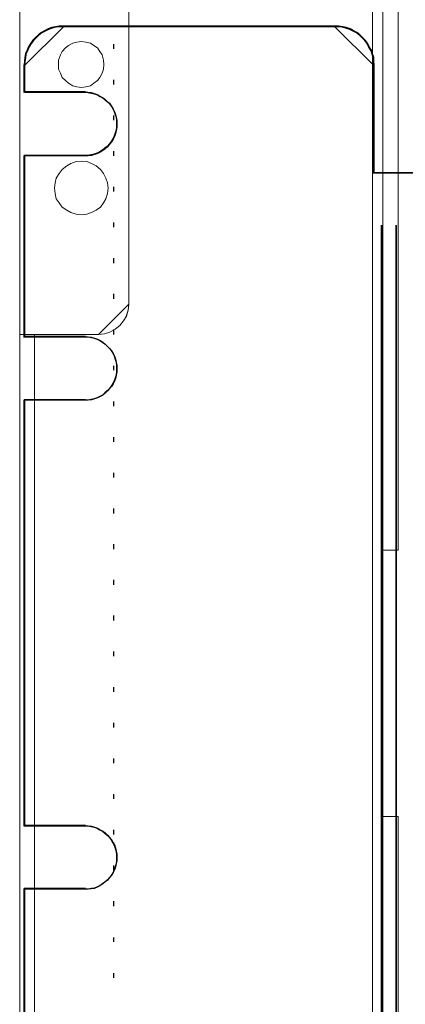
# Model space of a CAD drawing. Header units: millimetres. Extents: x -1290 to 1795, y -4192 to -1311.
# Tile 267 of 656: x 1404 to 1412, y -3753 to -3733. Entities that reach past the tile are written whole.
import ezdxf

# ---------------------------------------------------------------- set-up
doc = ezdxf.new("R2010")
doc.units = ezdxf.units.MM
doc.layers.add('30', color=7, linetype='Continuous')
doc.layers.add('51', color=7, linetype='Continuous')
doc.layers.add('Aparatura', color=7, linetype='Continuous', lineweight=13)

# ---------------------------------------------------------------- blocks, each defined once
blk = doc.blocks.new('*U249')
at = {"layer": '51', "color": 255}
for points in [[(86.334228, -666.48655), (86.334228, -666.976683)], [(86.334228, -670.127538), (86.334228, -670.617671)], [(86.334228, -673.770321), (86.334228, -674.260454)], [(86.334228, -677.411309), (86.334228, -677.901442)], [(86.334228, -681.054092), (86.334228, -681.544225)], [(86.334228, -684.69508), (86.334228, -685.185213)], [(86.334228, -688.336068), (86.334228, -688.826201)], [(86.334228, -691.978851), (86.334228, -692.468984)], [(86.334228, -695.619839), (86.334228, -696.109972)], [(86.334228, -699.305711), (86.334228, -699.752756)], [(86.334228, -702.948494), (86.334228, -703.438627)], [(86.334228, -706.589482), (86.334228, -707.079615)], [(86.334228, -710.232266), (86.334228, -710.722399)], [(86.334228, -713.873254), (86.334228, -714.363387)], [(86.334228, -717.516037), (86.334228, -718.00617)], [(86.334228, -721.157025), (86.334228, -721.647158)], [(86.334228, -724.798013), (86.334228, -725.288146)], [(86.334228, -728.440796), (86.334228, -728.930929)], [(86.334228, -732.081784), (86.334228, -732.571917)], [(86.334228, -735.724567), (86.334228, -736.2147)], [(86.334228, -739.365555), (86.334228, -739.855688)], [(86.334228, -743.008339), (86.334228, -743.498472)], [(86.334228, -746.649326), (86.334228, -747.139459)], [(86.334228, -750.290314), (86.334228, -750.780447)], [(86.334228, -753.933098), (86.334228, -754.423231)], [(86.334228, -757.61897), (86.334228, -758.064219)], [(86.334228, -761.259958), (86.334228, -761.751886)]]:
    blk.add_lwpolyline(points, dxfattribs=at)
blk = doc.blocks.new('*U250')
at = {"layer": '30', "color": 7}
for points in [[(81.302512, -664.671442), (80.883501, -664.671442), (80.511046, -664.717956), (80.092035, -664.810985), (79.71958, -664.950527), (79.347126, -665.136584), (79.021228, -665.322641), (78.695331, -665.555212), (78.41599, -665.834298), (78.136649, -666.113383), (77.903865, -666.438983), (77.671081, -666.811097), (77.53141, -667.183211), (77.345183, -667.555325), (77.298626, -667.927439), (77.252069, -668.299553), (77.205513, -668.718181), (81.302512, -664.671442)], [(81.207608, -664.671442), (108.951884, -664.671442), (81.207608, -664.671442)], [(112.952188, -668.718181), (112.905631, -668.299553), (112.905631, -667.927439), (112.765961, -667.555325), (112.672847, -667.183211), (112.440063, -666.811097), (112.253836, -666.438983), (112.021052, -666.113383), (111.741711, -665.834298), (111.46237, -665.555212), (111.136472, -665.322641), (110.810575, -665.136584), (110.43812, -664.950527), (110.019109, -664.810985), (109.693211, -664.717956), (109.227643, -664.671442), (108.855189, -664.671442), (112.952188, -668.718181)], [(77.205513, -668.623027), (77.205513, -671.443536), (77.205513, -668.623027)], [(112.857284, -679.709368), (112.857284, -668.623027), (112.857284, -679.709368)], [(83.48531, -671.348382), (77.205513, -671.348382), (83.48531, -671.348382)], [(77.205513, -677.842195), (83.48531, -677.842195), (77.205513, -677.842195)], [(77.205513, -677.842195), (77.205513, -696.420569), (77.205513, -677.842195)], [(114.954131, -679.612419), (112.857284, -679.612419), (114.954131, -679.612419)], [(116.954283, -679.612419), (114.857436, -679.612419), (116.954283, -679.612419)], [(113.675609, -684.971565), (113.675609, -686.066734), (113.675609, -684.971565)], [(115.176171, -684.971565), (115.176171, -686.066734), (115.176171, -684.971565)], [(113.675609, -767.902786), (113.675609, -685.97158), (113.675609, -767.902786)], [(115.176171, -767.902786), (115.176171, -685.97158), (115.176171, -767.902786)], [(83.48531, -696.325415), (77.205513, -696.325415), (83.48531, -696.325415)], [(77.205513, -702.774345), (83.48531, -702.774345), (77.205513, -702.774345)], [(77.205513, -702.774345), (77.205513, -746.284869), (77.205513, -702.774345)], [(77.205513, -746.189715), (83.48531, -746.189715), (77.205513, -746.189715)], [(83.48531, -752.638644), (77.205513, -752.638644), (83.48531, -752.638644)], [(77.205513, -752.638644), (77.205513, -771.217018), (77.205513, -752.638644)]]:
    blk.add_lwpolyline(points, close=True, dxfattribs=at)
for points in [[(116.954283, -679.62455), (114.948611, -679.62455), (112.942939, -679.62455), (112.942939, -668.625607), (112.897356, -668.216556), (112.897356, -667.852954), (112.760605, -667.489353), (112.669438, -667.125751), (112.441521, -666.76215), (112.259187, -666.398549), (112.03127, -666.080397), (111.757769, -665.807696), (111.484269, -665.534995), (111.165184, -665.307744), (110.8461, -665.125944), (110.481433, -664.944143), (110.071182, -664.807792), (109.752097, -664.716892), (109.296263, -664.671442), (108.931595, -664.671442), (81.216856, -664.671442), (80.806605, -664.671442), (80.441938, -664.716892), (80.031687, -664.807792), (79.667019, -664.944143), (79.302351, -665.125944), (78.983267, -665.307744), (78.664183, -665.534995), (78.390682, -665.807696), (78.117182, -666.080397), (77.889264, -666.398549), (77.661347, -666.76215), (77.524597, -667.125751), (77.342263, -667.489353), (77.29668, -667.852954), (77.251096, -668.216556), (77.205513, -668.625607), (77.205513, -671.352618), (83.404862, -671.352618), (83.723946, -671.398068), (84.04303, -671.443518), (84.362115, -671.534418), (84.681199, -671.625319), (84.9547, -671.807119), (85.2282, -671.94347), (85.456117, -672.125271), (85.684035, -672.352522), (85.911952, -672.534322), (86.094286, -672.807023), (86.27662, -673.079724), (86.41337, -673.352425), (86.504537, -673.670577), (86.595704, -673.943278), (86.641287, -674.261429), (86.641287, -674.62503), (86.641287, -674.943182), (86.595704, -675.261333), (86.504537, -675.579484), (86.41337, -675.897635), (86.27662, -676.170336), (86.094286, -676.443037), (85.911952, -676.670288), (85.684035, -676.942989), (85.456117, -677.12479), (85.2282, -677.306591), (84.9547, -677.488391), (84.681199, -677.624742), (84.362115, -677.715642), (84.04303, -677.806543), (83.723946, -677.851993), (83.404862, -677.851993), (77.205513, -677.851993), (77.205513, -696.350214), (83.404862, -696.350214), (83.723946, -696.350214), (84.04303, -696.395665), (84.362115, -696.486565), (84.681199, -696.577465), (84.9547, -696.713816), (85.2282, -696.895617), (85.456117, -697.077417), (85.684035, -697.304668), (85.911952, -697.531919), (86.094286, -697.75917), (86.27662, -698.031871), (86.41337, -698.304572), (86.504537, -698.622723), (86.595704, -698.940874), (86.641287, -699.259026), (86.641287, -699.577177), (86.641287, -699.895328), (86.595704, -700.25893), (86.504537, -700.577081), (86.41337, -700.849782), (86.27662, -701.122483), (86.094286, -701.395184), (85.911952, -701.622435), (85.684035, -701.849686), (85.456117, -702.076937), (85.2282, -702.304188), (84.9547, -702.440538), (84.681199, -702.576889), (84.362115, -702.667789), (84.04303, -702.758689), (83.723946, -702.804139), (83.404862, -702.804139), (77.205513, -702.804139), (77.205513, -746.254508), (83.404862, -746.254508), (83.404862, -746.254508), (83.723946, -746.254508), (84.04303, -746.299958), (84.362115, -746.390858), (84.681199, -746.481758), (84.9547, -746.663559), (85.2282, -746.79991), (85.456117, -746.98171), (85.684035, -747.208961), (85.911952, -747.436212), (86.094286, -747.663463), (86.27662, -747.981614), (86.41337, -748.208865), (86.504537, -748.527016), (86.595704, -748.845168), (86.641287, -749.163319), (86.641287, -749.48147), (86.641287, -749.799621), (86.595704, -750.117773), (86.504537, -750.435924), (86.41337, -750.754075), (86.27662, -751.026776), (86.094286, -751.299477), (85.911952, -751.526728), (85.684035, -751.799429), (85.456117, -751.98123), (85.2282, -752.16303), (84.9547, -752.344831), (84.681199, -752.481182), (84.362115, -752.617532), (84.04303, -752.662982), (83.723946, -752.708433), (83.404862, -752.708433), (77.205513, -752.708433), (77.205513, -771.206654)], [(116.954283, -679.62455), (114.948611, -679.62455), (112.942939, -679.62455), (112.942939, -668.625607), (112.897356, -668.216556), (112.897356, -667.852954), (112.760605, -667.489353), (112.669438, -667.125751), (112.441521, -666.76215), (112.259187, -666.398549), (112.03127, -666.080397), (111.757769, -665.807696), (111.484269, -665.534995), (111.165184, -665.307744), (110.8461, -665.125944), (110.481433, -664.944143), (110.071182, -664.807792), (109.752097, -664.716892), (109.296263, -664.671442), (108.931595, -664.671442), (81.216856, -664.671442), (80.806605, -664.671442), (80.441938, -664.716892), (80.031687, -664.807792), (79.667019, -664.944143), (79.302351, -665.125944), (78.983267, -665.307744), (78.664183, -665.534995), (78.390682, -665.807696), (78.117182, -666.080397), (77.889264, -666.398549), (77.661347, -666.76215), (77.524597, -667.125751), (77.342263, -667.489353), (77.29668, -667.852954), (77.251096, -668.216556), (77.205513, -668.625607), (77.205513, -671.352618), (83.404862, -671.352618), (83.723946, -671.398068), (84.04303, -671.443518), (84.362115, -671.534418), (84.681199, -671.625319), (84.9547, -671.807119), (85.2282, -671.94347), (85.456117, -672.125271), (85.684035, -672.352522), (85.911952, -672.534322), (86.094286, -672.807023), (86.27662, -673.079724), (86.41337, -673.352425), (86.504537, -673.670577), (86.595704, -673.943278), (86.641287, -674.261429), (86.641287, -674.62503), (86.641287, -674.943182), (86.595704, -675.261333), (86.504537, -675.579484), (86.41337, -675.897635), (86.27662, -676.170336), (86.094286, -676.443037), (85.911952, -676.670288), (85.684035, -676.942989), (85.456117, -677.12479), (85.2282, -677.306591), (84.9547, -677.488391), (84.681199, -677.624742), (84.362115, -677.715642), (84.04303, -677.806543), (83.723946, -677.851993), (83.404862, -677.851993), (77.205513, -677.851993), (77.205513, -696.350214), (83.404862, -696.350214), (83.723946, -696.350214), (84.04303, -696.395665), (84.362115, -696.486565), (84.681199, -696.577465), (84.9547, -696.713816), (85.2282, -696.895617), (85.456117, -697.077417), (85.684035, -697.304668), (85.911952, -697.531919), (86.094286, -697.75917), (86.27662, -698.031871), (86.41337, -698.304572), (86.504537, -698.622723), (86.595704, -698.940874), (86.641287, -699.259026), (86.641287, -699.577177), (86.641287, -699.895328), (86.595704, -700.25893), (86.504537, -700.577081), (86.41337, -700.849782), (86.27662, -701.122483), (86.094286, -701.395184), (85.911952, -701.622435), (85.684035, -701.849686), (85.456117, -702.076937), (85.2282, -702.304188), (84.9547, -702.440538), (84.681199, -702.576889), (84.362115, -702.667789), (84.04303, -702.758689), (83.723946, -702.804139), (83.404862, -702.804139), (77.205513, -702.804139), (77.205513, -746.254508), (83.404862, -746.254508), (83.404862, -746.254508), (83.723946, -746.254508), (84.04303, -746.299958), (84.362115, -746.390858), (84.681199, -746.481758), (84.9547, -746.663559), (85.2282, -746.79991), (85.456117, -746.98171), (85.684035, -747.208961), (85.911952, -747.436212), (86.094286, -747.663463), (86.27662, -747.981614), (86.41337, -748.208865), (86.504537, -748.527016), (86.595704, -748.845168), (86.641287, -749.163319), (86.641287, -749.48147), (86.641287, -749.799621), (86.595704, -750.117773), (86.504537, -750.435924), (86.41337, -750.754075), (86.27662, -751.026776), (86.094286, -751.299477), (85.911952, -751.526728), (85.684035, -751.799429), (85.456117, -751.98123), (85.2282, -752.16303), (84.9547, -752.344831), (84.681199, -752.481182), (84.362115, -752.617532), (84.04303, -752.662982), (83.723946, -752.708433), (83.404862, -752.708433), (77.205513, -752.708433), (77.205513, -771.206654)], [(116.907726, -679.659573), (114.906752, -679.659573), (112.905779, -679.659573), (112.905779, -668.669204), (112.860302, -668.260471), (112.860302, -667.897153), (112.723872, -667.533835), (112.632919, -667.170517), (112.405536, -666.807199), (112.223629, -666.443882), (111.996246, -666.125978), (111.723386, -665.85349), (111.450526, -665.581001), (111.132189, -665.353928), (110.813852, -665.172269), (110.450039, -664.99061), (110.040749, -664.854365), (109.722412, -664.763536), (109.267645, -664.718121), (108.903832, -664.718121), (81.254016, -664.718121), (80.844726, -664.718121), (80.480913, -664.763536), (80.071623, -664.854365), (79.70781, -664.99061), (79.343996, -665.172269), (79.02566, -665.353928), (78.707323, -665.581001), (78.434463, -665.85349), (78.161603, -666.125978), (77.93422, -666.443882), (77.706836, -666.807199), (77.570406, -667.170517), (77.388499, -667.533835), (77.343023, -667.897153), (77.297546, -668.260471), (77.252069, -668.669204), (77.252069, -671.394089), (83.436897, -671.394089), (83.755233, -671.439504), (84.07357, -671.484918), (84.391907, -671.575748), (84.710243, -671.666577), (84.983103, -671.848236), (85.255963, -671.98448), (85.483347, -672.166139), (85.71073, -672.393213), (85.938114, -672.574872), (86.12002, -672.847361), (86.301927, -673.119849), (86.438357, -673.392338), (86.52931, -673.710241), (86.620264, -673.982729), (86.66574, -674.300633), (86.66574, -674.66395), (86.66574, -674.981854), (86.620264, -675.299757), (86.52931, -675.61766), (86.438357, -675.935563), (86.301927, -676.208052), (86.12002, -676.48054), (85.938114, -676.707614), (85.71073, -676.980103), (85.483347, -677.161761), (85.255963, -677.34342), (84.983103, -677.525079), (84.710243, -677.661324), (84.391907, -677.752153), (84.07357, -677.842983), (83.755233, -677.888397), (83.436897, -677.888397), (77.252069, -677.888397), (77.252069, -696.372199), (83.436897, -696.372199), (83.755233, -696.372199), (84.07357, -696.417614), (84.391907, -696.508443), (84.710243, -696.599273), (84.983103, -696.735517), (85.255963, -696.917176), (85.483347, -697.098835), (85.71073, -697.325909), (85.938114, -697.552982), (86.12002, -697.780056), (86.301927, -698.052545), (86.438357, -698.325033), (86.52931, -698.642936), (86.620264, -698.960839), (86.66574, -699.278743), (86.66574, -699.596646), (86.66574, -699.914549), (86.620264, -700.277867), (86.52931, -700.59577), (86.438357, -700.868259), (86.301927, -701.140747), (86.12002, -701.413236), (85.938114, -701.640309), (85.71073, -701.867383), (85.483347, -702.094457), (85.255963, -702.321531), (84.983103, -702.457775), (84.710243, -702.594019), (84.391907, -702.684849), (84.07357, -702.775678), (83.755233, -702.821093), (83.436897, -702.821093), (77.252069, -702.821093), (77.252069, -746.23759), (83.436897, -746.23759), (83.436897, -746.23759), (83.755233, -746.23759), (84.07357, -746.283004), (84.391907, -746.373834), (84.710243, -746.464663), (84.983103, -746.646322), (85.255963, -746.782567), (85.483347, -746.964226), (85.71073, -747.191299), (85.938114, -747.418373), (86.12002, -747.645447), (86.301927, -747.96335), (86.438357, -748.190424), (86.52931, -748.508327), (86.620264, -748.82623), (86.66574, -749.144133), (86.66574, -749.462037), (86.66574, -749.77994), (86.620264, -750.097843), (86.52931, -750.415746), (86.438357, -750.733649), (86.301927, -751.006138), (86.12002, -751.278626), (85.938114, -751.5057), (85.71073, -751.778189), (85.483347, -751.959848), (85.255963, -752.141507), (84.983103, -752.323166), (84.710243, -752.45941), (84.391907, -752.595654), (84.07357, -752.641069), (83.755233, -752.686484), (83.436897, -752.686484), (77.252069, -752.686484), (77.252069, -771.170285)]]:
    blk.add_lwpolyline(points, dxfattribs=at)

msp = doc.modelspace()

# ---------------------------------------------------------------- linework, layer by layer
at = {"layer": 'Aparatura', "color": 7, "lineweight": 13}
for points in [[(1411.541, -3611.293), (1411.541, -3758.443)], [(1411.747, -3753.116), (1411.747, -3751.192), (1411.747, -3748.967), (1411.747, -3743.532), (1411.747, -3741.307), (1411.747, -3739.588), (1411.747, -3739.383), (1411.747, -3722.825)], [(1411.747, -3753.116), (1411.747, -3751.192), (1411.747, -3748.967), (1411.747, -3743.532), (1411.747, -3741.307), (1411.747, -3739.588), (1411.747, -3739.383), (1411.747, -3722.825)], [(1411.747, -3753.116), (1411.747, -3751.192), (1411.747, -3748.967), (1411.747, -3743.532), (1411.747, -3741.307), (1411.747, -3739.588), (1411.747, -3739.383), (1411.747, -3722.825)], [(1404.336, -3723.077), (1404.336, -3739.131), (1404.637, -3739.131), (1404.733, -3739.131), (1405.948, -3739.131), (1406.068, -3739.119), (1406.177, -3739.083), (1406.285, -3739.023), (1406.381, -3738.951), (1406.453, -3738.855), (1406.514, -3738.758), (1406.55, -3738.638), (1406.562, -3738.518), (1406.562, -3723.691)], [(1404.336, -3723.077), (1404.336, -3739.131), (1404.637, -3739.131), (1404.733, -3739.131), (1405.948, -3739.131), (1406.068, -3739.119), (1406.177, -3739.083), (1406.285, -3739.023), (1406.381, -3738.951), (1406.453, -3738.855), (1406.514, -3738.758), (1406.55, -3738.638), (1406.562, -3738.518), (1406.562, -3723.691)], [(1406.561, -3723.691), (1406.561, -3738.518), (1406.549, -3738.638), (1406.513, -3738.758), (1406.453, -3738.854), (1406.381, -3738.951), (1406.285, -3739.023), (1406.176, -3739.083), (1406.068, -3739.119), (1405.948, -3739.131), (1404.733, -3739.131), (1404.636, -3739.131), (1404.636, -3753.621)], [(1406.561, -3723.691), (1406.561, -3738.518), (1406.549, -3738.638), (1406.513, -3738.758), (1406.453, -3738.854), (1406.381, -3738.951), (1406.285, -3739.023), (1406.176, -3739.083), (1406.068, -3739.119), (1405.948, -3739.131), (1404.733, -3739.131), (1404.636, -3739.131), (1404.636, -3753.621)], [(1406.561, -3723.691), (1406.561, -3738.518), (1406.549, -3738.638), (1406.513, -3738.758), (1406.453, -3738.854), (1406.381, -3738.951), (1406.285, -3739.023), (1406.176, -3739.083), (1406.068, -3739.119), (1405.948, -3739.131), (1404.733, -3739.131), (1404.636, -3739.131), (1404.636, -3753.621)]]:
    msp.add_lwpolyline(points, dxfattribs=at)
for points in [[(1543.028, -3758.443), (1411.541, -3758.443), (1411.541, -3611.293), (1543.028, -3611.293), (1543.028, -3758.443)], [(1412.06, -3743.532), (1412.06, -3741.308), (1412.06, -3739.588), (1412.06, -3739.384), (1412.06, -3722.825), (1412.06, -3722.633), (1412.06, -3718.688), (1411.747, -3718.688), (1411.747, -3722.633), (1411.747, -3722.825), (1411.747, -3739.384), (1411.747, -3739.588), (1411.747, -3741.308), (1411.747, -3743.532), (1412.06, -3743.532)], [(1412.06, -3743.532), (1412.06, -3741.308), (1412.06, -3739.588), (1412.06, -3739.384), (1412.06, -3722.825), (1412.06, -3722.633), (1412.06, -3718.688), (1411.747, -3718.688), (1411.747, -3722.633), (1411.747, -3722.825), (1411.747, -3739.384), (1411.747, -3739.588), (1411.747, -3741.308), (1411.747, -3743.532), (1412.06, -3743.532)], [(1412.06, -3743.532), (1412.06, -3741.308), (1412.06, -3739.588), (1412.06, -3739.384), (1412.06, -3722.825), (1412.06, -3722.633), (1412.06, -3718.688), (1411.747, -3718.688), (1411.747, -3722.633), (1411.747, -3722.825), (1411.747, -3739.384), (1411.747, -3739.588), (1411.747, -3741.308), (1411.747, -3743.532), (1412.06, -3743.532)], [(1411.747, -3739.384), (1411.747, -3722.825), (1411.747, -3739.384)], [(1412.059, -3739.384), (1412.059, -3722.825), (1412.059, -3739.384)], [(1404.336, -3723.077), (1404.336, -3739.131), (1404.336, -3723.077)], [(1406.561, -3723.691), (1406.561, -3738.518), (1406.561, -3723.691)], [(1406.056, -3733.624), (1406.044, -3733.539), (1406.02, -3733.431), (1405.972, -3733.359), (1405.924, -3733.287), (1405.852, -3733.239), (1405.78, -3733.19), (1405.683, -3733.166), (1405.599, -3733.154), (1405.503, -3733.166), (1405.419, -3733.19), (1405.334, -3733.239), (1405.274, -3733.287), (1405.202, -3733.359), (1405.166, -3733.431), (1405.13, -3733.539), (1405.13, -3733.624), (1405.13, -3733.72), (1405.166, -3733.804), (1405.202, -3733.888), (1405.274, -3733.948), (1405.334, -3734.008), (1405.419, -3734.057), (1405.503, -3734.081), (1405.599, -3734.093), (1405.683, -3734.081), (1405.78, -3734.057), (1405.852, -3734.008), (1405.924, -3733.948), (1405.972, -3733.888), (1406.02, -3733.804), (1406.044, -3733.72), (1406.056, -3733.624)], [(1405.599, -3734.093), (1405.683, -3734.081), (1405.78, -3734.057), (1405.852, -3734.008), (1405.924, -3733.948), (1405.972, -3733.888), (1406.02, -3733.804), (1406.044, -3733.72), (1406.056, -3733.624), (1406.044, -3733.539), (1406.02, -3733.431), (1405.972, -3733.359), (1405.924, -3733.287), (1405.852, -3733.239), (1405.78, -3733.19), (1405.683, -3733.166), (1405.599, -3733.154), (1405.503, -3733.166), (1405.419, -3733.19), (1405.334, -3733.239), (1405.274, -3733.287), (1405.202, -3733.359), (1405.166, -3733.431), (1405.13, -3733.539), (1405.13, -3733.624), (1405.13, -3733.72), (1405.166, -3733.804), (1405.202, -3733.888), (1405.274, -3733.948), (1405.334, -3734.008), (1405.419, -3734.057), (1405.503, -3734.081), (1405.599, -3734.093)], [(1405.599, -3734.093), (1405.683, -3734.081), (1405.78, -3734.057), (1405.852, -3734.008), (1405.924, -3733.948), (1405.972, -3733.888), (1406.02, -3733.804), (1406.044, -3733.72), (1406.056, -3733.624), (1406.044, -3733.539), (1406.02, -3733.431), (1405.972, -3733.359), (1405.924, -3733.287), (1405.852, -3733.239), (1405.78, -3733.19), (1405.683, -3733.166), (1405.599, -3733.154), (1405.503, -3733.166), (1405.419, -3733.19), (1405.334, -3733.239), (1405.274, -3733.287), (1405.202, -3733.359), (1405.166, -3733.431), (1405.13, -3733.539), (1405.13, -3733.624), (1405.13, -3733.72), (1405.166, -3733.804), (1405.202, -3733.888), (1405.274, -3733.948), (1405.334, -3734.008), (1405.419, -3734.057), (1405.503, -3734.081), (1405.599, -3734.093)], [(1405.599, -3734.093), (1405.683, -3734.081), (1405.78, -3734.057), (1405.852, -3734.008), (1405.924, -3733.948), (1405.972, -3733.888), (1406.02, -3733.804), (1406.044, -3733.72), (1406.056, -3733.624), (1406.044, -3733.539), (1406.02, -3733.431), (1405.972, -3733.359), (1405.924, -3733.287), (1405.852, -3733.239), (1405.78, -3733.19), (1405.683, -3733.166), (1405.599, -3733.154), (1405.503, -3733.166), (1405.419, -3733.19), (1405.334, -3733.239), (1405.274, -3733.287), (1405.202, -3733.359), (1405.166, -3733.431), (1405.13, -3733.539), (1405.13, -3733.624), (1405.13, -3733.72), (1405.166, -3733.804), (1405.202, -3733.888), (1405.274, -3733.948), (1405.334, -3734.008), (1405.419, -3734.057), (1405.503, -3734.081), (1405.599, -3734.093)], [(1405.599, -3733.154), (1405.683, -3733.166), (1405.78, -3733.19), (1405.852, -3733.239), (1405.924, -3733.287), (1405.972, -3733.359), (1406.02, -3733.431), (1406.044, -3733.539), (1406.056, -3733.624), (1406.044, -3733.72), (1406.02, -3733.804), (1405.972, -3733.888), (1405.924, -3733.948), (1405.852, -3734.008), (1405.78, -3734.057), (1405.683, -3734.081), (1405.599, -3734.093), (1405.503, -3734.081), (1405.419, -3734.057), (1405.334, -3734.008), (1405.274, -3733.948), (1405.202, -3733.888), (1405.166, -3733.804), (1405.13, -3733.72), (1405.13, -3733.624), (1405.13, -3733.539), (1405.166, -3733.431), (1405.202, -3733.359), (1405.274, -3733.287), (1405.334, -3733.239), (1405.419, -3733.19), (1405.503, -3733.166), (1405.599, -3733.154)], [(1405.599, -3733.154), (1405.683, -3733.166), (1405.78, -3733.19), (1405.852, -3733.239), (1405.924, -3733.287), (1405.972, -3733.359), (1406.02, -3733.431), (1406.044, -3733.539), (1406.056, -3733.624), (1406.044, -3733.72), (1406.02, -3733.804), (1405.972, -3733.888), (1405.924, -3733.948), (1405.852, -3734.008), (1405.78, -3734.057), (1405.683, -3734.081), (1405.599, -3734.093), (1405.503, -3734.081), (1405.419, -3734.057), (1405.334, -3734.008), (1405.274, -3733.948), (1405.202, -3733.888), (1405.166, -3733.804), (1405.13, -3733.72), (1405.13, -3733.624), (1405.13, -3733.539), (1405.166, -3733.431), (1405.202, -3733.359), (1405.274, -3733.287), (1405.334, -3733.239), (1405.419, -3733.19), (1405.503, -3733.166), (1405.599, -3733.154)], [(1406.141, -3736.149), (1406.129, -3736.041), (1406.092, -3735.944), (1406.044, -3735.848), (1405.984, -3735.764), (1405.9, -3735.692), (1405.804, -3735.643), (1405.707, -3735.607), (1405.599, -3735.595), (1405.491, -3735.607), (1405.383, -3735.643), (1405.298, -3735.692), (1405.202, -3735.764), (1405.142, -3735.848), (1405.082, -3735.944), (1405.058, -3736.041), (1405.046, -3736.149), (1405.058, -3736.257), (1405.082, -3736.365), (1405.142, -3736.45), (1405.202, -3736.534), (1405.298, -3736.594), (1405.383, -3736.642), (1405.491, -3736.678), (1405.599, -3736.69), (1405.707, -3736.678), (1405.804, -3736.642), (1405.9, -3736.594), (1405.984, -3736.534), (1406.044, -3736.45), (1406.092, -3736.365), (1406.129, -3736.257), (1406.141, -3736.149)], [(1405.599, -3736.69), (1405.707, -3736.678), (1405.804, -3736.642), (1405.9, -3736.594), (1405.984, -3736.534), (1406.044, -3736.45), (1406.092, -3736.365), (1406.129, -3736.257), (1406.141, -3736.149), (1406.129, -3736.041), (1406.092, -3735.944), (1406.044, -3735.848), (1405.984, -3735.764), (1405.9, -3735.692), (1405.804, -3735.643), (1405.707, -3735.607), (1405.599, -3735.595), (1405.491, -3735.607), (1405.383, -3735.643), (1405.298, -3735.692), (1405.202, -3735.764), (1405.142, -3735.848), (1405.082, -3735.944), (1405.058, -3736.041), (1405.046, -3736.149), (1405.058, -3736.257), (1405.082, -3736.365), (1405.142, -3736.45), (1405.202, -3736.534), (1405.298, -3736.594), (1405.383, -3736.642), (1405.491, -3736.678), (1405.599, -3736.69)], [(1405.599, -3736.69), (1405.707, -3736.678), (1405.804, -3736.642), (1405.9, -3736.594), (1405.984, -3736.534), (1406.044, -3736.45), (1406.092, -3736.365), (1406.129, -3736.257), (1406.141, -3736.149), (1406.129, -3736.041), (1406.092, -3735.944), (1406.044, -3735.848), (1405.984, -3735.764), (1405.9, -3735.692), (1405.804, -3735.643), (1405.707, -3735.607), (1405.599, -3735.595), (1405.491, -3735.607), (1405.383, -3735.643), (1405.298, -3735.692), (1405.202, -3735.764), (1405.142, -3735.848), (1405.082, -3735.944), (1405.058, -3736.041), (1405.046, -3736.149), (1405.058, -3736.257), (1405.082, -3736.365), (1405.142, -3736.45), (1405.202, -3736.534), (1405.298, -3736.594), (1405.383, -3736.642), (1405.491, -3736.678), (1405.599, -3736.69)], [(1405.599, -3736.69), (1405.707, -3736.678), (1405.804, -3736.642), (1405.9, -3736.594), (1405.984, -3736.534), (1406.044, -3736.45), (1406.092, -3736.365), (1406.129, -3736.257), (1406.141, -3736.149), (1406.129, -3736.041), (1406.092, -3735.944), (1406.044, -3735.848), (1405.984, -3735.764), (1405.9, -3735.692), (1405.804, -3735.643), (1405.707, -3735.607), (1405.599, -3735.595), (1405.491, -3735.607), (1405.383, -3735.643), (1405.298, -3735.692), (1405.202, -3735.764), (1405.142, -3735.848), (1405.082, -3735.944), (1405.058, -3736.041), (1405.046, -3736.149), (1405.058, -3736.257), (1405.082, -3736.365), (1405.142, -3736.45), (1405.202, -3736.534), (1405.298, -3736.594), (1405.383, -3736.642), (1405.491, -3736.678), (1405.599, -3736.69)], [(1405.599, -3735.595), (1405.707, -3735.607), (1405.804, -3735.643), (1405.9, -3735.692), (1405.984, -3735.764), (1406.044, -3735.848), (1406.092, -3735.944), (1406.129, -3736.041), (1406.141, -3736.149), (1406.129, -3736.257), (1406.092, -3736.365), (1406.044, -3736.45), (1405.984, -3736.534), (1405.9, -3736.594), (1405.804, -3736.642), (1405.707, -3736.678), (1405.599, -3736.69), (1405.491, -3736.678), (1405.383, -3736.642), (1405.298, -3736.594), (1405.202, -3736.534), (1405.142, -3736.45), (1405.082, -3736.365), (1405.058, -3736.257), (1405.046, -3736.149), (1405.058, -3736.041), (1405.082, -3735.944), (1405.142, -3735.848), (1405.202, -3735.764), (1405.298, -3735.692), (1405.383, -3735.643), (1405.491, -3735.607), (1405.599, -3735.595)], [(1405.599, -3735.595), (1405.707, -3735.607), (1405.804, -3735.643), (1405.9, -3735.692), (1405.984, -3735.764), (1406.044, -3735.848), (1406.092, -3735.944), (1406.129, -3736.041), (1406.141, -3736.149), (1406.129, -3736.257), (1406.092, -3736.365), (1406.044, -3736.45), (1405.984, -3736.534), (1405.9, -3736.594), (1405.804, -3736.642), (1405.707, -3736.678), (1405.599, -3736.69), (1405.491, -3736.678), (1405.383, -3736.642), (1405.298, -3736.594), (1405.202, -3736.534), (1405.142, -3736.45), (1405.082, -3736.365), (1405.058, -3736.257), (1405.046, -3736.149), (1405.058, -3736.041), (1405.082, -3735.944), (1405.142, -3735.848), (1405.202, -3735.764), (1405.298, -3735.692), (1405.383, -3735.643), (1405.491, -3735.607), (1405.599, -3735.595)], [(1405.948, -3739.131), (1406.068, -3739.119), (1406.177, -3739.083), (1406.285, -3739.023), (1406.381, -3738.951), (1406.453, -3738.854), (1406.514, -3738.758), (1406.55, -3738.638), (1406.562, -3738.517), (1405.948, -3739.131)], [(1404.336, -3739.131), (1404.336, -3753.621), (1404.336, -3739.131)], [(1404.336, -3739.131), (1404.733, -3739.131), (1404.336, -3739.131)], [(1404.336, -3753.621), (1404.637, -3753.621), (1404.637, -3739.131), (1404.336, -3739.131), (1404.336, -3753.621)], [(1404.336, -3753.621), (1404.637, -3753.621), (1404.637, -3739.131), (1404.336, -3739.131), (1404.336, -3753.621)], [(1404.336, -3753.621), (1404.637, -3753.621), (1404.637, -3739.131), (1404.336, -3739.131), (1404.336, -3753.621)], [(1404.636, -3739.131), (1404.636, -3753.621), (1404.636, -3739.131)], [(1405.948, -3739.131), (1404.733, -3739.131), (1405.948, -3739.131)], [(1411.747, -3739.383), (1411.747, -3739.588), (1411.747, -3739.383)], [(1412.059, -3739.383), (1412.059, -3739.588), (1412.059, -3739.383)], [(1411.747, -3739.588), (1411.747, -3741.307), (1411.747, -3739.588)], [(1412.059, -3739.588), (1412.059, -3741.307), (1412.059, -3739.588)], [(1411.747, -3743.532), (1411.747, -3741.307), (1411.747, -3743.532)], [(1411.747, -3743.532), (1411.747, -3741.307), (1411.747, -3743.532)], [(1412.059, -3743.532), (1412.059, -3741.307), (1412.059, -3743.532)], [(1412.059, -3743.532), (1412.059, -3741.307), (1412.059, -3743.532)], [(1411.747, -3748.967), (1411.747, -3751.192), (1411.747, -3748.967)], [(1411.747, -3748.967), (1411.747, -3751.192), (1411.747, -3748.967)], [(1411.747, -3751.192), (1411.747, -3753.116), (1411.747, -3758.467), (1411.747, -3759.08), (1412.06, -3759.08), (1412.06, -3758.467), (1412.06, -3753.116), (1412.06, -3752.911), (1412.06, -3748.967), (1411.747, -3748.967), (1411.747, -3751.192)], [(1411.747, -3751.192), (1411.747, -3753.116), (1411.747, -3758.467), (1411.747, -3759.08), (1412.06, -3759.08), (1412.06, -3758.467), (1412.06, -3753.116), (1412.06, -3752.911), (1412.06, -3748.967), (1411.747, -3748.967), (1411.747, -3751.192)], [(1411.747, -3751.192), (1411.747, -3753.116), (1411.747, -3758.467), (1411.747, -3759.08), (1412.06, -3759.08), (1412.06, -3758.467), (1412.06, -3753.116), (1412.06, -3752.911), (1412.06, -3748.967), (1411.747, -3748.967), (1411.747, -3751.192)], [(1412.059, -3748.967), (1412.059, -3752.912), (1412.059, -3748.967)], [(1412.059, -3748.967), (1412.059, -3751.192), (1412.059, -3748.967)], [(1411.747, -3751.192), (1411.747, -3753.116), (1411.747, -3751.192)]]:
    msp.add_lwpolyline(points, close=True, dxfattribs=at)

# ---------------------------------------------------------------- block references
at = {"layer": 'Aparatura', "color": 7, "lineweight": 13, "xscale": 0.2, "yscale": 0.2, "zscale": 0.2}
for name in ['*U249', '*U250']:
    msp.add_blockref(name, (1388.984, -3599.91), dxfattribs=at)

doc.saveas('drawing.dxf')
